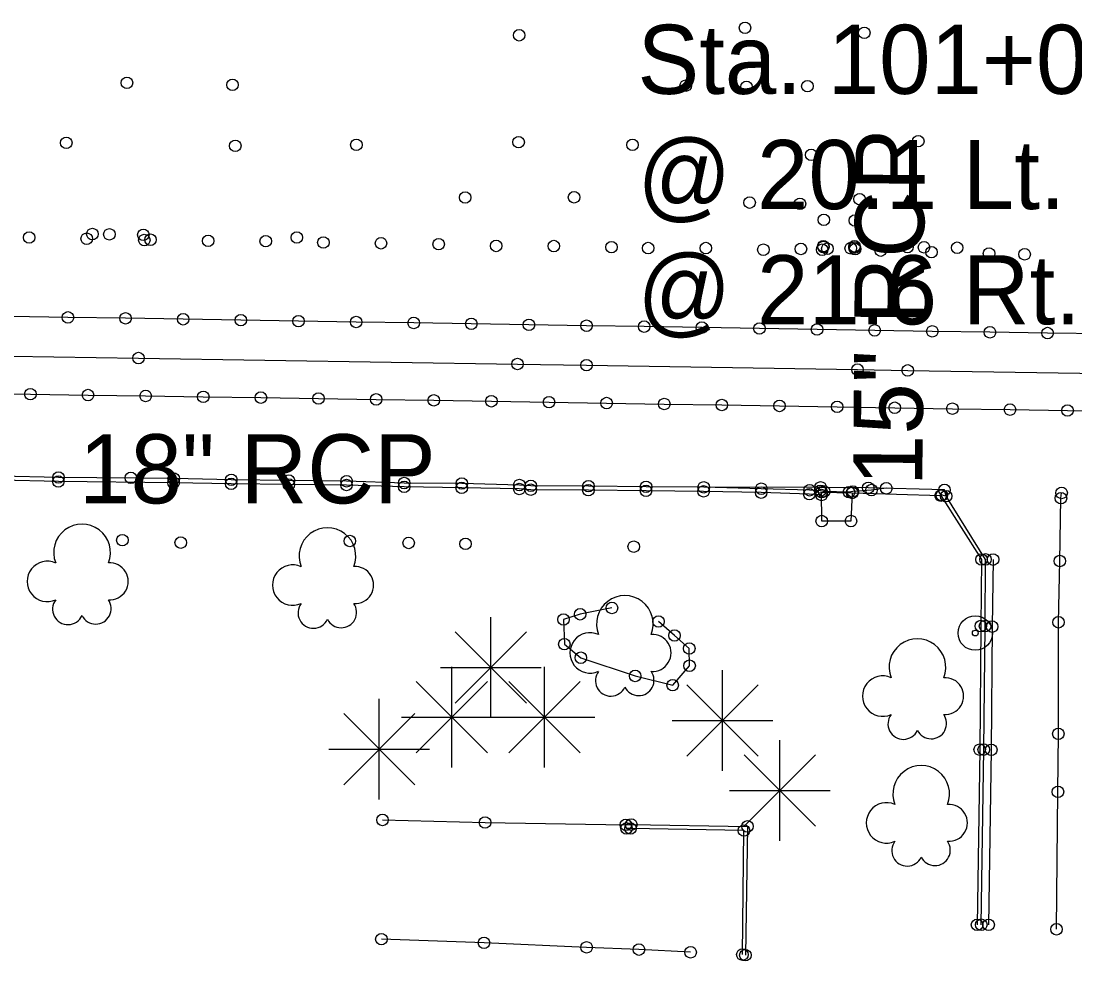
# Model space of a CAD drawing. Extents: x 20503438 to 20508873, y 7964251 to 7984667.
# Drawn here: x 20505036.2 to 20505219.1, y 7970454.4 to 7970617.5 of the extents above; entities that cross this region are included whole.
import ezdxf

# ---------------------------------------------------------------- set-up
doc = ezdxf.new("R2010")
doc.units = 0
for name, color, linetype in [('SurBreakLine', 7, 'Continuous'), ('SurConcreteSlab', 7, 'Continuous'), ('SurEdgeCurb', 7, 'Continuous'), ('SurEdgeRoadPaved', 7, 'Continuous'), ('SurHedge', 7, 'Continuous'), ('SurNaturalCells', 7, 'Continuous'), ('SurPointsNonDTM', 7, 'Continuous'), ('SurRoadPoints', 7, 'Continuous'), ('SurSurveyPoints', 7, 'Continuous'), ('SurTxtDrainage', 7, 'Continuous')]:
    doc.layers.add(name, color=color, linetype=linetype)

msp = doc.modelspace()

# ---------------------------------------------------------------- linework, layer by layer
at = {"layer": 'SurBreakLine'}
for points in [[(20504771.9, 7970563.37), (20504797.86, 7970563), (20504843.99, 7970562.34), (20504867.04, 7970562.01), (20505027.11, 7970559.46), (20505056.57, 7970559.02), (20505122.33, 7970557.99), (20505134.3, 7970557.78), (20505181.34, 7970557.02), (20505190.04, 7970556.88), (20505298.19, 7970555.19), (20505381.79, 7970553.77), (20505481.65, 7970551.95), (20505538.21, 7970551.74), (20505602.69, 7970550.28), (20505659.98, 7970549.19), (20505725.91, 7970548.38)], [(20505215.85, 7970459.88), (20505216.11, 7970483.75), (20505216.18, 7970493.81), (20505216.21, 7970513.17), (20505216.43, 7970523.8), (20505216.63, 7970534.71), (20505216.75, 7970535.61)]]:
    msp.add_lwpolyline(points, dxfattribs=at)
at = {"layer": 'SurConcreteSlab'}
for points in [[(20505224.31, 7970563.23), (20505214.31, 7970563.36), (20505204.31, 7970563.5), (20505194.31, 7970563.66), (20505184.31, 7970563.83), (20505174.31, 7970563.99), (20505164.31, 7970564.15), (20505154.32, 7970564.31), (20505144.32, 7970564.48), (20505134.32, 7970564.64), (20505124.32, 7970564.8), (20505114.32, 7970564.96), (20505104.32, 7970565.12), (20505094.33, 7970565.28), (20505084.33, 7970565.44), (20505074.33, 7970565.6), (20505064.33, 7970565.76), (20505054.33, 7970565.92), (20505044.33, 7970566.08), (20505034.34, 7970566.24)], [(20505027.81, 7970552.9), (20505037.81, 7970552.75), (20505047.81, 7970552.6), (20505057.81, 7970552.45), (20505067.81, 7970552.3), (20505077.81, 7970552.16), (20505087.8, 7970552.01), (20505097.8, 7970551.85), (20505107.8, 7970551.69), (20505117.8, 7970551.53), (20505127.8, 7970551.37), (20505137.8, 7970551.21), (20505147.8, 7970551.05), (20505157.79, 7970550.88), (20505167.79, 7970550.72), (20505177.79, 7970550.56), (20505187.79, 7970550.4), (20505197.79, 7970550.24), (20505207.79, 7970550.08), (20505217.78, 7970549.92), (20505227.78, 7970549.75)], [(20505204.85, 7970524.05), (20505204.68, 7970512.41), (20505204.54, 7970491.04), (20505204.08, 7970460.66)], [(20505098.91, 7970478.86), (20505116.7, 7970478.42), (20505141.12, 7970478.01), (20505142.08, 7970478.05)], [(20505152.37, 7970455.89), (20505143.41, 7970456.36), (20505134.33, 7970456.75), (20505116.52, 7970457.54), (20505098.72, 7970458.17)]]:
    msp.add_lwpolyline(points, dxfattribs=at)
msp.add_lwpolyline([(20505180.42, 7970535.62), (20505180.2, 7970530.74), (20505175.12, 7970530.73), (20505175.1, 7970535.75)], close=True, dxfattribs=at)
at = {"layer": 'SurEdgeCurb'}
for points in [[(20505186.32, 7970536.42), (20505183.76, 7970536.12), (20505180.53, 7970535.87), (20505179.85, 7970535.76), (20505175.54, 7970535.88), (20505174.85, 7970535.99), (20505173.02, 7970536.08), (20505164.64, 7970536.35), (20505154.64, 7970536.59), (20505144.64, 7970536.67), (20505134.64, 7970536.79), (20505124.64, 7970536.86), (20505122.66, 7970536.98), (20505112.67, 7970537.25), (20505102.67, 7970537.33), (20505092.68, 7970537.64), (20505082.67, 7970537.76), (20505072.67, 7970537.88), (20505062.68, 7970538.1), (20505042.68, 7970538.3), (20505032.68, 7970538.53)], [(20505175.1, 7970535.26), (20505172.97, 7970535.4), (20505164.62, 7970535.67), (20505154.63, 7970535.89), (20505144.63, 7970535.98), (20505134.63, 7970536.1), (20505124.63, 7970536.18), (20505122.65, 7970536.3), (20505112.65, 7970536.49), (20505102.66, 7970536.68), (20505092.66, 7970536.99), (20505082.66, 7970537.06), (20505072.66, 7970537.2), (20505062.66, 7970537.39), (20505042.66, 7970537.61), (20505032.67, 7970537.84)], [(20505180.42, 7970535.62), (20505195.76, 7970535.15), (20505202.84, 7970524.06), (20505202.73, 7970512.51), (20505202.53, 7970491.06), (20505202.08, 7970460.65)], [(20505202.81, 7970460.67), (20505203.23, 7970491.07), (20505203.46, 7970512.51), (20505203.55, 7970524.08), (20505196.71, 7970535.06), (20505196.43, 7970536.13)], [(20505142.08, 7970478.05), (20505162.24, 7970477.74), (20505161.87, 7970455.39)], [(20505161.35, 7970455.49), (20505161.63, 7970477.03), (20505141.93, 7970477.38), (20505141.25, 7970477.39)]]:
    msp.add_lwpolyline(points, dxfattribs=at)
at = {"layer": 'SurEdgeRoadPaved'}
msp.add_lwpolyline([(20505196.43, 7970536.13), (20505183.2, 7970536.51), (20505174.93, 7970536.58), (20505154.64, 7970536.59)], dxfattribs=at)
at = {"layer": 'SurHedge'}
msp.add_lwpolyline([(20505138.72, 7970515.65), (20505133.2, 7970514.56), (20505130.32, 7970513.66), (20505130.46, 7970509.36), (20505133.33, 7970507.02), (20505142.76, 7970503.85), (20505149.26, 7970502.25), (20505152.19, 7970505.63), (20505152.14, 7970508.61), (20505149.57, 7970510.88), (20505146.81, 7970513.3)], dxfattribs=at)
at = {"layer": 'SurNaturalCells'}
for p, q in [((20505117.69, 7970496.59), (20505117.69, 7970514.07)), ((20505111.51, 7970499.15), (20505123.87, 7970511.51)), ((20505123.87, 7970499.15), (20505111.51, 7970511.51)), ((20505110.92, 7970487.95), (20505110.92, 7970505.43)), ((20505127.01, 7970487.97), (20505127.01, 7970505.45)), ((20505108.95, 7970505.33), (20505126.43, 7970505.33)), ((20505117.69, 7970505.33), (20505117.69, 7970505.33)), ((20505157.92, 7970487.37), (20505157.92, 7970504.85)), ((20505104.74, 7970490.51), (20505117.1, 7970502.87)), ((20505117.1, 7970490.51), (20505104.74, 7970502.87)), ((20505120.83, 7970490.53), (20505133.19, 7970502.89)), ((20505133.19, 7970490.53), (20505120.83, 7970502.89)), ((20505151.74, 7970489.93), (20505164.1, 7970502.29)), ((20505164.1, 7970489.93), (20505151.74, 7970502.29)), ((20505098.35, 7970482.42), (20505098.35, 7970499.9)), ((20505092.17, 7970484.98), (20505104.53, 7970497.34)), ((20505104.53, 7970484.98), (20505092.17, 7970497.34)), ((20505102.18, 7970496.69), (20505119.66, 7970496.69)), ((20505110.92, 7970496.69), (20505110.92, 7970496.69)), ((20505118.27, 7970496.71), (20505135.75, 7970496.71)), ((20505127.01, 7970496.71), (20505127.01, 7970496.71)), ((20505149.18, 7970496.11), (20505166.66, 7970496.11)), ((20505157.92, 7970496.11), (20505157.92, 7970496.11)), ((20505167.86, 7970475.24), (20505167.86, 7970492.72)), ((20505089.61, 7970491.16), (20505107.09, 7970491.16)), ((20505098.35, 7970491.16), (20505098.35, 7970491.16)), ((20505161.68, 7970477.8), (20505174.04, 7970490.16)), ((20505174.04, 7970477.8), (20505161.68, 7970490.16)), ((20505159.12, 7970483.98), (20505176.6, 7970483.98)), ((20505167.86, 7970483.98), (20505167.86, 7970483.98))]:
    msp.add_line(p, q, dxfattribs=at)
for centre, radius, start, end in [((20505046.77, 7970525.29), 4.92, 338.2051, 201.7949), ((20505089.36, 7970524.65), 4.92, 338.2051, 201.7949), ((20505040.75, 7970520.26), 3.51, 65.4824, 294.5175), ((20505051.57, 7970520.26), 3.21, 265.9982, 94.0018), ((20505083.34, 7970519.62), 3.51, 65.4824, 294.5175), ((20505094.16, 7970519.62), 3.21, 265.9982, 94.0018), ((20505044.34, 7970515.44), 2.68, 142.7501, 335.3223), ((20505049.16, 7970515.52), 2.67, 206.5242, 35.4033), ((20505086.93, 7970514.8), 2.68, 142.7501, 335.3223), ((20505091.75, 7970514.88), 2.67, 206.5242, 35.4033), ((20505140.96, 7970512.88), 4.92, 338.2051, 201.7949), ((20505134.94, 7970507.85), 3.51, 65.4824, 294.5175), ((20505145.76, 7970507.85), 3.21, 265.9982, 94.0018), ((20505191.72, 7970505.38), 4.92, 338.2051, 201.7949), ((20505138.53, 7970503.03), 2.68, 142.7501, 335.3223), ((20505143.35, 7970503.11), 2.67, 206.5242, 35.4033), ((20505185.7, 7970500.35), 3.51, 65.4824, 294.5175), ((20505196.52, 7970500.35), 3.21, 265.9982, 94.0018), ((20505189.29, 7970495.53), 2.68, 142.7501, 335.3223), ((20505194.11, 7970495.61), 2.67, 206.5242, 35.4033), ((20505192.38, 7970483.38), 4.92, 338.2051, 201.7949), ((20505186.36, 7970478.35), 3.51, 65.4824, 294.5175), ((20505197.18, 7970478.35), 3.21, 265.9982, 94.0018), ((20505189.95, 7970473.53), 2.68, 142.7501, 335.3223), ((20505194.77, 7970473.61), 2.67, 206.5242, 35.4033)]:
    msp.add_arc(centre, radius, start, end, dxfattribs=at)
at = {"layer": 'SurPointsNonDTM'}
for centre in [(20505173.28, 7970594.3), (20505138.72, 7970515.65), (20505130.32, 7970513.66), (20505133.2, 7970514.56), (20505146.81, 7970513.3), (20505149.57, 7970510.88), (20505130.46, 7970509.36), (20505152.14, 7970508.61), (20505133.33, 7970507.02), (20505152.19, 7970505.63), (20505142.76, 7970503.85), (20505149.26, 7970502.25)]:
    msp.add_circle(centre, 1, dxfattribs=at)
at = {"layer": 'SurRoadPoints'}
for radius in [3, 0.5]:
    msp.add_circle((20505201.77, 7970511.3), radius, dxfattribs=at)
at = {"layer": 'SurSurveyPoints'}
for centre in [(20505161.81, 7970616.33), (20505122.61, 7970615.05), (20505182.51, 7970615.48), (20505054.57, 7970606.8), (20505072.88, 7970606.44), (20505151.52, 7970606.3), (20505162.07, 7970606.11), (20505172.64, 7970606.21), (20505044.04, 7970596.38), (20505073.36, 7970595.86), (20505094.38, 7970596.02), (20505122.52, 7970596.49), (20505142.29, 7970596.02), (20505191.87, 7970596.66), (20505113.25, 7970586.88), (20505132.15, 7970586.93), (20505162.61, 7970586.01), (20505171.34, 7970585.79), (20505181.69, 7970586.59), (20505175.49, 7970583.01), (20505180.87, 7970582.9), (20505037.59, 7970579.95), (20505047.58, 7970579.74), (20505048.57, 7970580.55), (20505051.52, 7970580.5), (20505057.41, 7970580.41), (20505057.58, 7970579.51), (20505058.65, 7970579.56), (20505068.65, 7970579.37), (20505078.65, 7970579.32), (20505084.04, 7970579.95), (20505088.65, 7970579.08), (20505098.65, 7970578.95), (20505108.65, 7970578.79), (20505118.64, 7970578.49), (20505128.64, 7970578.46), (20505138.64, 7970578.28), (20505145, 7970578.11), (20505155, 7970578.11), (20505165, 7970577.83), (20505171.51, 7970577.96), (20505175.2, 7970577.83), (20505175.4, 7970578.44), (20505175.4, 7970578.29), (20505176.1, 7970578), (20505180.15, 7970578.08), (20505180.82, 7970578.42), (20505180.82, 7970578.19), (20505180.93, 7970577.94), (20505185.35, 7970577.68), (20505190.01, 7970578.29), (20505192.87, 7970578.25), (20505198.63, 7970578.17), (20505194.16, 7970577.4), (20505204.15, 7970577.17), (20505210.33, 7970577.04), (20505044.33, 7970566.08), (20505054.33, 7970565.92), (20505064.33, 7970565.76), (20505074.33, 7970565.6), (20505084.33, 7970565.44), (20505094.33, 7970565.28), (20505104.32, 7970565.12), (20505114.32, 7970564.96), (20505124.32, 7970564.8), (20505134.32, 7970564.64), (20505144.32, 7970564.48), (20505154.32, 7970564.31), (20505164.31, 7970564.15), (20505174.31, 7970563.99), (20505184.31, 7970563.83), (20505194.31, 7970563.66), (20505204.31, 7970563.5), (20505214.31, 7970563.36), (20505056.57, 7970559.02), (20505122.33, 7970557.99), (20505134.3, 7970557.78), (20505181.34, 7970557.02), (20505190.04, 7970556.88), (20505037.81, 7970552.75), (20505047.81, 7970552.6), (20505057.81, 7970552.45), (20505067.81, 7970552.3), (20505077.81, 7970552.16), (20505087.8, 7970552.01), (20505097.8, 7970551.85), (20505107.8, 7970551.69), (20505117.8, 7970551.53), (20505127.8, 7970551.37), (20505137.8, 7970551.21), (20505147.8, 7970551.05), (20505157.79, 7970550.88), (20505167.79, 7970550.72), (20505177.79, 7970550.56), (20505187.79, 7970550.4), (20505197.79, 7970550.24), (20505207.79, 7970550.08), (20505217.78, 7970549.92), (20505042.66, 7970537.61), (20505042.68, 7970538.3), (20505055.25, 7970538.24), (20505062.66, 7970537.39), (20505062.68, 7970538.1), (20505072.67, 7970537.88), (20505082.67, 7970537.76), (20505092.68, 7970537.64), (20505102.67, 7970537.33), (20505072.66, 7970537.2), (20505082.66, 7970537.06), (20505092.66, 7970536.99), (20505102.66, 7970536.68), (20505112.65, 7970536.49), (20505112.67, 7970537.25), (20505122.65, 7970536.3), (20505122.66, 7970536.98), (20505124.63, 7970536.18), (20505124.64, 7970536.86), (20505134.63, 7970536.1), (20505134.64, 7970536.79), (20505144.63, 7970535.98), (20505144.64, 7970536.67), (20505154.63, 7970535.89), (20505154.64, 7970536.59), (20505154.64, 7970536.59), (20505164.62, 7970535.67), (20505164.64, 7970536.35), (20505173.02, 7970536.08), (20505174.85, 7970535.99), (20505174.93, 7970536.58), (20505175.1, 7970535.75), (20505175.54, 7970535.88), (20505179.85, 7970535.76), (20505180.42, 7970535.62), (20505180.53, 7970535.87), (20505183.2, 7970536.51), (20505183.76, 7970536.12), (20505186.32, 7970536.42), (20505196.43, 7970536.13), (20505216.75, 7970535.61), (20505172.97, 7970535.4), (20505175.1, 7970535.26), (20505195.76, 7970535.15), (20505195.96, 7970535.21), (20505196.71, 7970535.06), (20505216.63, 7970534.71), (20505175.12, 7970530.73), (20505180.2, 7970530.74), (20505053.77, 7970527.41), (20505063.9, 7970526.99), (20505093.23, 7970527.27), (20505103.45, 7970526.94), (20505113.3, 7970526.78), (20505142.5, 7970526.29), (20505202.84, 7970524.06), (20505203.55, 7970524.08), (20505204.85, 7970524.05), (20505216.43, 7970523.8), (20505202.73, 7970512.51), (20505203.46, 7970512.51), (20505204.68, 7970512.41), (20505216.21, 7970513.17), (20505216.18, 7970493.81), (20505202.53, 7970491.06), (20505203.23, 7970491.07), (20505204.54, 7970491.04), (20505216.11, 7970483.75), (20505098.91, 7970478.86), (20505116.7, 7970478.42), (20505141.12, 7970478.01), (20505141.25, 7970477.39), (20505141.93, 7970477.38), (20505142.08, 7970478.05), (20505161.63, 7970477.03), (20505162.24, 7970477.74), (20505202.08, 7970460.65), (20505202.81, 7970460.67), (20505204.08, 7970460.66), (20505215.85, 7970459.88), (20505098.72, 7970458.17), (20505116.52, 7970457.54), (20505134.33, 7970456.75), (20505143.41, 7970456.36), (20505152.37, 7970455.89), (20505161.35, 7970455.49), (20505161.87, 7970455.39)]:
    msp.add_circle(centre, 1, dxfattribs=at)

# ---------------------------------------------------------------- texts
at = {"layer": 'SurTxtDrainage'}
for s, p in [('Sta. 101+02.5 (S.R.)', (20505143.15, 7970604.87)), ('@ 20.1 Lt.', (20505143.15, 7970584.87)), ('@ 21.6 Rt.', (20505143.15, 7970564.87)), ('18" RCP', (20505046.26, 7970533.8))]:
    msp.add_text(s, height=12, dxfattribs=at).set_placement(p)
msp.add_text('15" RCP', height=12, rotation=89.5761, dxfattribs=at).set_placement((20505192.57, 7970536.78))

doc.saveas('drawing.dxf')
